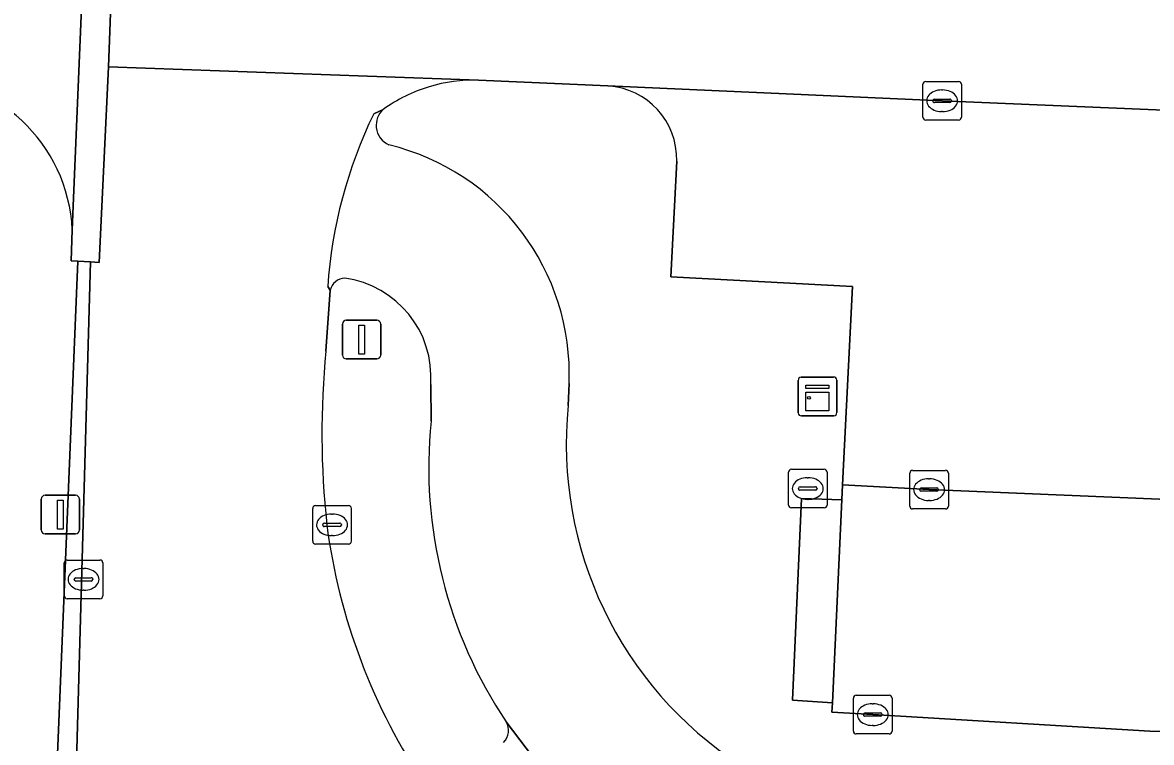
# Model space of a CAD drawing. Extents: x 160888 to 161385, y 386490 to 386908.
# Drawn here: x 161269.97 to 161299.21, y 386732.83 to 386751.46 of the extents above; entities that cross this region are included whole.
import ezdxf

# ---------------------------------------------------------------- set-up
doc = ezdxf.new("R2010")
doc.units = 0
for name, color, linetype in [('IMGEO_Fietspad_gesloten', 7, 'Continuous'), ('IMGEO_Groenvoorziening', 7, 'Continuous'), ('IMGEO_Kast', 7, 'Continuous'), ('IMGEO_Kolk', 7, 'Continuous'), ('IMGEO_Lichtmast', 7, 'Continuous'), ('IMGEO_Parkeervlak_open', 7, 'Continuous'), ('IMGEO_Rijbaan_lokaal_gesloten', 7, 'Continuous'), ('IMGEO_Rijbaan_lokaal_open', 7, 'Continuous'), ('IMGEO_Voetgangersgebied_open', 7, 'Continuous'), ('IMGEO_Voetpad_open', 7, 'Continuous')]:
    doc.layers.add(name, color=color, linetype=linetype)

msp = doc.modelspace()

# ---------------------------------------------------------------- linework, layer by layer
at = {"layer": 'IMGEO_Fietspad_gesloten'}
for points in [[(161279.314, 386749.214), (161279.069, 386749.101)], [(161277.876, 386744.626), (161277.939, 386744.536)], [(161280.543, 386742.091), (161280.551, 386741.143)], [(161284.106, 386741.549), (161284.128, 386742.114)], [(161282.496, 386733.357), (161284.757, 386730.387)]]:
    msp.add_lwpolyline(points, dxfattribs=at)
for centre, radius, start, end in [((161279.683, 386748.801), 0.554, 131.7537, 186.0737), ((161289.849, 386743.831), 12, 153.946, 176.1991), ((161279.681, 386748.801), 0.552, 186.1083, 246.4327), ((161278.027, 386742.36), 6.105, 357.6913, 76.4302), ((161278.328, 386744.446), 0.399, 92.0221, 166.9549), ((161277.964, 386742.283), 2.586, 355.7463, 82.2249), ((161293.955, 386740.545), 9.901, 174.1791, 236.943), ((161292.319, 386739.947), 11.828, 174.1955, 213.8563)]:
    msp.add_arc(centre, radius, start, end, dxfattribs=at)
at = {"layer": 'IMGEO_Groenvoorziening'}
for points in [[(161277.939, 386744.536), (161277.828, 386742.957)], [(161280.551, 386741.143), (161280.543, 386742.091)]]:
    msp.add_lwpolyline(points, dxfattribs=at)
for centre, radius, start, end in [((161278.328, 386744.446), 0.399, 92.0221, 166.9549), ((161277.964, 386742.283), 2.586, 355.7463, 82.2249), ((161299.365, 386740.823), 21.642, 174.3421, 186.2452), ((161292.319, 386739.947), 11.828, 174.1955, 213.8563), ((161293.378, 386740.485), 15.658, 187.3968, 214.1594), ((161282.127, 386733.134), 0.431, 314.6322, 31.171)]:
    msp.add_arc(centre, radius, start, end, dxfattribs=at)
at = {"layer": 'IMGEO_Kast'}
for p, q in [((161290.06, 386741.357), (161290.06, 386742.198)), ((161290.06, 386742.198), (161290.06, 386741.357)), ((161290.135, 386742.282), (161290.976, 386742.282)), ((161290.976, 386742.282), (161290.135, 386742.282)), ((161291.06, 386742.207), (161291.06, 386741.366)), ((161291.06, 386741.366), (161291.06, 386742.207)), ((161290.985, 386741.282), (161290.144, 386741.282)), ((161290.144, 386741.282), (161290.985, 386741.282))]:
    msp.add_line(p, q, dxfattribs=at)
for points in [[(161290.255, 386742.072), (161290.855, 386742.072), (161290.855, 386741.987), (161290.255, 386741.987), (161290.255, 386742.072)], [(161290.255, 386741.897), (161290.855, 386741.897), (161290.855, 386741.408), (161290.255, 386741.408), (161290.255, 386741.897)]]:
    msp.add_lwpolyline(points, dxfattribs=at)
msp.add_circle((161290.339, 386741.746), 0.0377, dxfattribs=at)
for centre, start, end in [((161290.138, 386742.204), 92.4484, 184.2845), ((161290.138, 386742.204), 92.4484, 184.2845), ((161290.982, 386742.204), 2.4484, 94.2845), ((161290.982, 386742.204), 2.4484, 94.2845), ((161290.138, 386741.36), 182.4484, 274.2845), ((161290.138, 386741.36), 182.4484, 274.2845), ((161290.982, 386741.36), 272.4484, 4.2845), ((161290.982, 386741.36), 272.4484, 4.2845)]:
    msp.add_arc(centre, 0.0779, start, end, dxfattribs=at)
at = {"layer": 'IMGEO_Kolk'}
for p, q in [((161293.288, 386749.011), (161293.288, 386749.863)), ((161293.363, 386749.937), (161294.215, 386749.937)), ((161294.289, 386749.863), (161294.289, 386749.011)), ((161293.776, 386749.717), (161293.801, 386749.717)), ((161293.547, 386749.431), (161293.547, 386749.443)), ((161293.985, 386749.394), (161293.587, 386749.394)), ((161293.59, 386749.48), (161293.988, 386749.48)), ((161294.031, 386749.443), (161294.031, 386749.431)), ((161294.215, 386748.937), (161293.363, 386748.937)), ((161293.799, 386749.157), (161293.774, 386749.157)), ((161289.883, 386739.898), (161290.735, 386739.898)), ((161293.025, 386739.87), (161293.877, 386739.87)), ((161289.808, 386738.972), (161289.808, 386739.824)), ((161290.296, 386739.678), (161290.321, 386739.678)), ((161290.809, 386739.824), (161290.809, 386738.972)), ((161292.95, 386738.944), (161292.95, 386739.796)), ((161293.438, 386739.65), (161293.463, 386739.65)), ((161293.951, 386739.796), (161293.951, 386738.944)), ((161290.067, 386739.392), (161290.067, 386739.404)), ((161290.505, 386739.355), (161290.107, 386739.355)), ((161290.11, 386739.441), (161290.508, 386739.441)), ((161290.551, 386739.404), (161290.551, 386739.392)), ((161293.209, 386739.364), (161293.209, 386739.376)), ((161293.647, 386739.327), (161293.249, 386739.327)), ((161293.252, 386739.413), (161293.65, 386739.413)), ((161293.693, 386739.376), (161293.693, 386739.364)), ((161290.319, 386739.118), (161290.294, 386739.118)), ((161293.461, 386739.09), (161293.436, 386739.09)), ((161277.485, 386738.033), (161277.485, 386738.885)), ((161277.56, 386738.959), (161278.412, 386738.959)), ((161277.973, 386738.739), (161277.998, 386738.739)), ((161278.486, 386738.885), (161278.486, 386738.033)), ((161290.735, 386738.898), (161289.883, 386738.898)), ((161293.877, 386738.87), (161293.025, 386738.87)), ((161277.744, 386738.453), (161277.744, 386738.465)), ((161278.182, 386738.416), (161277.784, 386738.416)), ((161277.787, 386738.502), (161278.185, 386738.502)), ((161278.228, 386738.465), (161278.228, 386738.453)), ((161277.996, 386738.179), (161277.971, 386738.179)), ((161278.412, 386737.959), (161277.56, 386737.959)), ((161271.124, 386737.548), (161271.976, 386737.548)), ((161271.049, 386736.622), (161271.049, 386737.474)), ((161271.537, 386737.328), (161271.562, 386737.328)), ((161272.05, 386737.474), (161272.05, 386736.622)), ((161271.308, 386737.042), (161271.308, 386737.054)), ((161271.746, 386737.005), (161271.348, 386737.005)), ((161271.351, 386737.091), (161271.749, 386737.091)), ((161271.792, 386737.054), (161271.792, 386737.042)), ((161271.56, 386736.768), (161271.535, 386736.768)), ((161271.976, 386736.548), (161271.124, 386736.548)), ((161291.565, 386734.046), (161292.417, 386734.046)), ((161291.49, 386733.12), (161291.49, 386733.972)), ((161291.978, 386733.826), (161292.003, 386733.826)), ((161292.491, 386733.972), (161292.491, 386733.12)), ((161291.749, 386733.54), (161291.749, 386733.552)), ((161292.187, 386733.503), (161291.789, 386733.503)), ((161291.792, 386733.589), (161292.19, 386733.589)), ((161292.233, 386733.552), (161292.233, 386733.54)), ((161292.001, 386733.266), (161291.976, 386733.266)), ((161292.417, 386733.046), (161291.565, 386733.046))]:
    msp.add_line(p, q, dxfattribs=at)
for points in [[(161293.288, 386749.011), (161293.288, 386749.863)], [(161293.363, 386749.937), (161294.215, 386749.937)], [(161294.289, 386749.863), (161294.289, 386749.011)], [(161294.215, 386748.937), (161293.363, 386748.937)], [(161289.883, 386739.898), (161290.735, 386739.898)], [(161293.025, 386739.87), (161293.877, 386739.87)], [(161289.808, 386738.972), (161289.808, 386739.824)], [(161290.809, 386739.824), (161290.809, 386738.972)], [(161292.95, 386738.944), (161292.95, 386739.796)], [(161293.951, 386739.796), (161293.951, 386738.944)], [(161277.485, 386738.033), (161277.485, 386738.885)], [(161277.56, 386738.959), (161278.412, 386738.959)], [(161278.486, 386738.885), (161278.486, 386738.033)], [(161290.735, 386738.898), (161289.883, 386738.898)], [(161293.877, 386738.87), (161293.025, 386738.87)], [(161278.412, 386737.959), (161277.56, 386737.959)], [(161271.124, 386737.548), (161271.976, 386737.548)], [(161271.049, 386736.622), (161271.049, 386737.474)], [(161272.05, 386737.474), (161272.05, 386736.622)], [(161271.976, 386736.548), (161271.124, 386736.548)], [(161291.565, 386734.046), (161292.417, 386734.046)], [(161291.49, 386733.12), (161291.49, 386733.972)], [(161292.491, 386733.972), (161292.491, 386733.12)], [(161292.417, 386733.046), (161291.565, 386733.046)]]:
    msp.add_lwpolyline(points, dxfattribs=at)
for centre, radius, start, end in [((161293.365, 386749.861), 0.0765, 91.552, 178.448), ((161293.365, 386749.861), 0.0765, 91.552, 178.448), ((161294.213, 386749.861), 0.0765, 1.552, 88.448), ((161294.213, 386749.861), 0.0765, 1.552, 88.448), ((161293.587, 386749.44), 0.0403, 85.8775, 175.7526), ((161293.584, 386749.43), 0.0366, 178.938, 274.7102), ((161293.988, 386749.437), 0.043, 264.8664, 352.4533), ((161293.992, 386749.442), 0.0386, 1.7309, 96.639), ((161293.365, 386749.013), 0.0765, 181.552, 268.448), ((161293.365, 386749.013), 0.0765, 181.552, 268.448), ((161294.213, 386749.013), 0.0765, 271.552, 358.448), ((161294.213, 386749.013), 0.0765, 271.552, 358.448), ((161289.885, 386739.822), 0.0765, 91.552, 178.448), ((161289.885, 386739.822), 0.0765, 91.552, 178.448), ((161290.733, 386739.822), 0.0765, 1.552, 88.448), ((161290.733, 386739.822), 0.0765, 1.552, 88.448), ((161293.027, 386739.794), 0.0765, 91.552, 178.448), ((161293.027, 386739.794), 0.0765, 91.552, 178.448), ((161293.875, 386739.794), 0.0765, 1.552, 88.448), ((161293.875, 386739.794), 0.0765, 1.552, 88.448), ((161290.107, 386739.401), 0.0403, 85.8775, 175.7526), ((161290.104, 386739.391), 0.0366, 178.938, 274.7102), ((161290.508, 386739.398), 0.043, 264.8664, 352.4533), ((161290.512, 386739.403), 0.0386, 1.7309, 96.639), ((161293.249, 386739.373), 0.0403, 85.8775, 175.7526), ((161293.246, 386739.363), 0.0366, 178.938, 274.7102), ((161293.65, 386739.37), 0.043, 264.8664, 352.4533), ((161293.654, 386739.375), 0.0386, 1.7309, 96.639), ((161289.885, 386738.974), 0.0765, 181.552, 268.448), ((161289.885, 386738.974), 0.0765, 181.552, 268.448), ((161290.733, 386738.974), 0.0765, 271.552, 358.448), ((161290.733, 386738.974), 0.0765, 271.552, 358.448), ((161277.562, 386738.883), 0.0765, 91.552, 178.448), ((161277.562, 386738.883), 0.0765, 91.552, 178.448), ((161278.41, 386738.883), 0.0765, 1.552, 88.448), ((161278.41, 386738.883), 0.0765, 1.552, 88.448), ((161293.027, 386738.946), 0.0765, 181.552, 268.448), ((161293.027, 386738.946), 0.0765, 181.552, 268.448), ((161293.875, 386738.946), 0.0765, 271.552, 358.448), ((161293.875, 386738.946), 0.0765, 271.552, 358.448), ((161277.784, 386738.462), 0.0403, 85.8775, 175.7526), ((161277.781, 386738.452), 0.0366, 178.938, 274.7102), ((161278.185, 386738.459), 0.043, 264.8664, 352.4533), ((161278.189, 386738.464), 0.0386, 1.7309, 96.639), ((161277.562, 386738.035), 0.0765, 181.552, 268.448), ((161277.562, 386738.035), 0.0765, 181.552, 268.448), ((161278.41, 386738.035), 0.0765, 271.552, 358.448), ((161278.41, 386738.035), 0.0765, 271.552, 358.448), ((161271.126, 386737.472), 0.0765, 91.552, 178.448), ((161271.126, 386737.472), 0.0765, 91.552, 178.448), ((161271.974, 386737.472), 0.0765, 1.552, 88.448), ((161271.974, 386737.472), 0.0765, 1.552, 88.448), ((161271.348, 386737.051), 0.0403, 85.8775, 175.7526), ((161271.345, 386737.041), 0.0366, 178.938, 274.7102), ((161271.749, 386737.048), 0.043, 264.8664, 352.4533), ((161271.753, 386737.053), 0.0386, 1.7309, 96.639), ((161271.126, 386736.624), 0.0765, 181.552, 268.448), ((161271.126, 386736.624), 0.0765, 181.552, 268.448), ((161271.974, 386736.624), 0.0765, 271.552, 358.448), ((161271.974, 386736.624), 0.0765, 271.552, 358.448), ((161291.567, 386733.97), 0.0765, 91.552, 178.448), ((161291.567, 386733.97), 0.0765, 91.552, 178.448), ((161292.415, 386733.97), 0.0765, 1.552, 88.448), ((161292.415, 386733.97), 0.0765, 1.552, 88.448), ((161291.789, 386733.549), 0.0403, 85.8775, 175.7526), ((161291.786, 386733.539), 0.0366, 178.938, 274.7102), ((161292.19, 386733.546), 0.043, 264.8664, 352.4533), ((161292.194, 386733.551), 0.0386, 1.7309, 96.639), ((161291.567, 386733.122), 0.0765, 181.552, 268.448), ((161291.567, 386733.122), 0.0765, 181.552, 268.448), ((161292.415, 386733.122), 0.0765, 271.552, 358.448), ((161292.415, 386733.122), 0.0765, 271.552, 358.448)]:
    msp.add_arc(centre, radius, start, end, dxfattribs=at)
for centre, major_axis, ratio, start_param, end_param in [((161293.775, 386749.437), (-0.387, 0.002), 0.722429, 4.712389, 7.853982), ((161293.8, 386749.437), (-0.39, 0.002), 0.717154, 1.570796, 4.712389), ((161290.295, 386739.398), (-0.387, 0.002), 0.722429, 4.712389, 7.853982), ((161290.32, 386739.398), (-0.39, 0.002), 0.717154, 1.570796, 4.712389), ((161293.437, 386739.37), (-0.387, 0.002), 0.722429, 4.712389, 7.853982), ((161293.462, 386739.37), (-0.39, 0.002), 0.717154, 1.570796, 4.712389), ((161277.972, 386738.459), (-0.387, 0.002), 0.722429, 4.712389, 7.853982), ((161277.997, 386738.459), (-0.39, 0.002), 0.717154, 1.570796, 4.712389), ((161271.536, 386737.048), (-0.387, 0.002), 0.722429, 4.712389, 7.853982), ((161271.561, 386737.048), (-0.39, 0.002), 0.717154, 1.570796, 4.712389), ((161291.977, 386733.546), (-0.387, 0.002), 0.722429, 4.712389, 7.853982), ((161292.002, 386733.546), (-0.39, 0.002), 0.717154, 1.570796, 4.712389)]:
    msp.add_ellipse(centre, major_axis=major_axis, ratio=ratio, start_param=start_param, end_param=end_param, dxfattribs=at)
at = {"layer": 'IMGEO_Lichtmast'}
for p, q in [((161278.256, 386742.855), (161278.256, 386743.655)), ((161278.256, 386743.655), (161278.256, 386742.855)), ((161278.356, 386743.755), (161279.146, 386743.755)), ((161279.146, 386743.755), (161278.356, 386743.755)), ((161279.246, 386743.655), (161279.246, 386742.855)), ((161279.246, 386742.855), (161279.246, 386743.655)), ((161279.146, 386742.755), (161278.356, 386742.755)), ((161278.356, 386742.755), (161279.146, 386742.755)), ((161270.454, 386738.326), (161270.454, 386739.126)), ((161270.454, 386739.126), (161270.454, 386738.326)), ((161270.554, 386739.226), (161271.344, 386739.226)), ((161271.344, 386739.226), (161270.554, 386739.226)), ((161271.444, 386739.126), (161271.444, 386738.326)), ((161271.444, 386738.326), (161271.444, 386739.126)), ((161271.344, 386738.226), (161270.554, 386738.226)), ((161270.554, 386738.226), (161271.344, 386738.226))]:
    msp.add_line(p, q, dxfattribs=at)
for points in [[(161278.676, 386743.63), (161278.826, 386743.63), (161278.826, 386742.88), (161278.676, 386742.88), (161278.676, 386743.63)], [(161270.874, 386739.101), (161271.024, 386739.101), (161271.024, 386738.351), (161270.874, 386738.351), (161270.874, 386739.101)]]:
    msp.add_lwpolyline(points, dxfattribs=at)
for centre, start, end in [((161278.356, 386743.655), 90, 180), ((161278.356, 386743.655), 90, 180), ((161279.146, 386743.655), 0, 90), ((161279.146, 386743.655), 360, 90), ((161278.356, 386742.855), 180, 270), ((161278.356, 386742.855), 180, 270), ((161279.146, 386742.855), 270, 0), ((161279.146, 386742.855), 270, 0), ((161270.554, 386739.126), 90, 180), ((161270.554, 386739.126), 90, 180), ((161271.344, 386739.126), 0, 90), ((161271.344, 386739.126), 360, 90), ((161270.554, 386738.326), 180, 270), ((161270.554, 386738.326), 180, 270), ((161271.344, 386738.326), 270, 0), ((161271.344, 386738.326), 270, 0)]:
    msp.add_arc(centre, 0.1, start, end, dxfattribs=at)
at = {"layer": 'IMGEO_Parkeervlak_open'}
for points in [[(161323.229, 386748.191), (161321.085, 386748.289), (161293.792, 386749.437), (161285.13, 386749.821)], [(161286.913, 386747.876), (161286.765, 386744.876), (161291.463, 386744.626), (161291.212, 386739.495), (161293.453, 386739.37), (161306.618, 386738.826), (161320.817, 386738.219), (161322.783, 386738.087)]]:
    msp.add_lwpolyline(points, dxfattribs=at)
msp.add_arc((161285.016, 386747.927), 1.898, 358.4639, 86.5596, dxfattribs=at)
at = {"layer": 'IMGEO_Rijbaan_lokaal_gesloten'}
for points in [[(161281.783, 386749.969), (161272.195, 386750.317), (161271.957, 386745.254), (161271.734, 386745.267), (161271.321, 386730.8)], [(161279.069, 386749.101), (161279.314, 386749.214)], [(161277.828, 386742.957), (161277.939, 386744.536), (161277.876, 386744.626)]]:
    msp.add_lwpolyline(points, dxfattribs=at)
for centre, radius, start, end in [((161281.702, 386745.875), 4.105, 106.9811, 125.5693), ((161281.656, 386745.974), 3.997, 88.1832, 106.7715), ((161289.849, 386743.831), 12, 153.946, 176.1991), ((161299.365, 386740.823), 21.642, 174.3421, 186.2452), ((161293.378, 386740.485), 15.658, 187.3968, 214.1594)]:
    msp.add_arc(centre, radius, start, end, dxfattribs=at)
at = {"layer": 'IMGEO_Rijbaan_lokaal_open'}
for points in [[(161271.259, 386746.096), (161271.686, 386756.361), (161272.419, 386756.322), (161272.734, 386763.744), (161272.02, 386763.815), (161272.369, 386773.842), (161273.079, 386773.802), (161273.239, 386777.061), (161272.501, 386777.1)], [(161273.239, 386777.061), (161273.079, 386773.802), (161272.734, 386763.744), (161272.419, 386756.322), (161272.195, 386750.317), (161281.783, 386749.969), (161285.13, 386749.821), (161293.792, 386749.437), (161321.085, 386748.289), (161323.229, 386748.191), (161323.245, 386748.191)], [(161322.846, 386738.082), (161322.783, 386738.087), (161320.817, 386738.219), (161306.618, 386738.826), (161293.453, 386739.37), (161291.212, 386739.495), (161291.193, 386739.107), (161290.945, 386733.855), (161290.932, 386733.608), (161291.991, 386733.546), (161299.166, 386733.12), (161299.455, 386733.108), (161306.026, 386732.844), (161321.964, 386732.177), (161332.585, 386731.725), (161333.354, 386750), (161333.436, 386751.958), (161333.595, 386755.803)]]:
    msp.add_lwpolyline(points, dxfattribs=at)
msp.add_arc((161267.132, 386745.9), 4.131, 2.7229, 91.3489, dxfattribs=at)
at = {"layer": 'IMGEO_Voetgangersgebied_open'}
for points in [[(161271.405, 386745.286), (161271.226, 386745.297), (161271.259, 386746.096)], [(161268.446, 386680.472), (161268.551, 386683.179), (161268.831, 386683.148), (161271.405, 386745.286)]]:
    msp.add_lwpolyline(points, dxfattribs=at)
msp.add_arc((161267.132, 386745.9), 4.131, 2.7229, 91.3489, dxfattribs=at)
at = {"layer": 'IMGEO_Voetpad_open'}
for points in [[(161271.734, 386745.267), (161271.957, 386745.254), (161272.195, 386750.317), (161272.419, 386756.322), (161271.686, 386756.361), (161271.259, 386746.096), (161271.226, 386745.297), (161271.405, 386745.286)], [(161290.945, 386733.855), (161291.193, 386739.107), (161290.142, 386739.137), (161289.914, 386733.918)]]:
    msp.add_lwpolyline(points, close=True, dxfattribs=at)
for points in [[(161285.13, 386749.821), (161281.783, 386749.969)], [(161299.455, 386733.108), (161299.166, 386733.12), (161291.991, 386733.546), (161290.932, 386733.608), (161290.945, 386733.855), (161289.914, 386733.918), (161290.142, 386739.137), (161291.193, 386739.107), (161291.212, 386739.495), (161291.463, 386744.626), (161286.765, 386744.876), (161286.913, 386747.876)], [(161271.321, 386730.8), (161271.734, 386745.267), (161271.405, 386745.286), (161268.831, 386683.148), (161269.282, 386683.091)], [(161284.128, 386742.114), (161284.106, 386741.549)], [(161284.757, 386730.387), (161282.496, 386733.357)]]:
    msp.add_lwpolyline(points, dxfattribs=at)
for centre, radius, start, end in [((161281.702, 386745.875), 4.105, 106.9811, 125.5693), ((161281.656, 386745.974), 3.997, 88.1832, 106.7715), ((161285.016, 386747.927), 1.898, 358.4639, 86.5596), ((161279.683, 386748.801), 0.554, 131.7537, 186.0737), ((161279.681, 386748.801), 0.552, 186.1083, 246.4327), ((161278.027, 386742.36), 6.105, 357.6913, 76.4302), ((161293.955, 386740.545), 9.901, 174.1791, 236.943), ((161282.127, 386733.134), 0.431, 314.6322, 31.171)]:
    msp.add_arc(centre, radius, start, end, dxfattribs=at)

doc.saveas('drawing.dxf')
